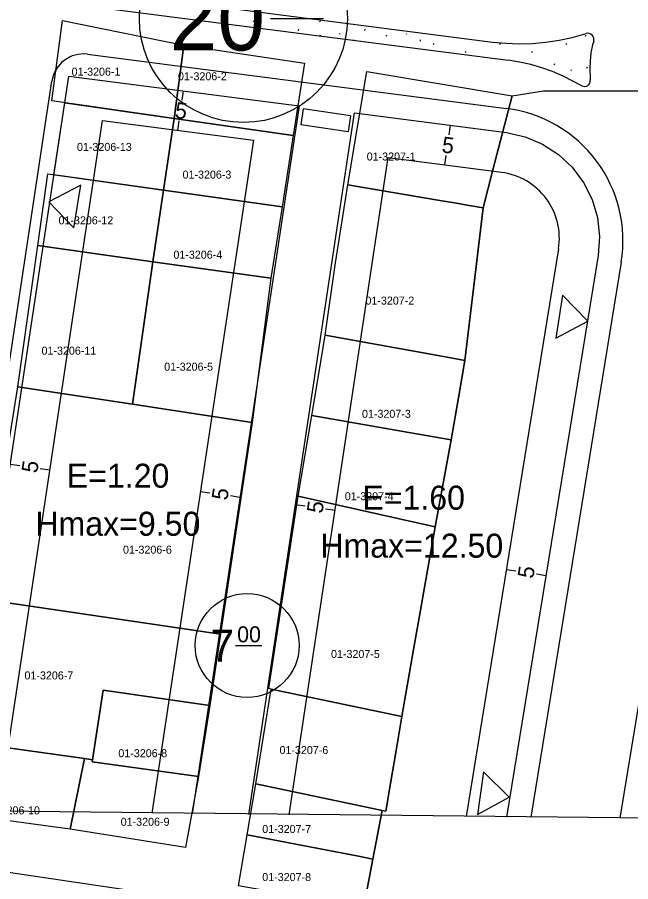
# Model space of a CAD drawing. Extents: x 419396 to 421519, y 4453567 to 4456767.
# Drawn here: x 420549.9 to 420626.6, y 4454304 to 4454412.1 of the extents above; entities that cross this region are included whole.
import ezdxf

# ---------------------------------------------------------------- set-up
doc = ezdxf.new("R2010")
doc.units = 0
for name, color, linetype in [('0_KADASTRO', 7, 'Continuous'), ('Level 16', 7, 'Continuous'), ('Level 20', 7, 'Continuous'), ('Level 28', 7, 'Continuous'), ('Level 29', 7, 'Continuous'), ('Level 30', 7, 'Continuous'), ('Level 41', 7, 'Continuous'), ('Level 53', 7, 'Continuous'), ('Level 58', 7, 'Continuous'), ('Level 62', 7, 'Continuous'), ('Y_Lejant', 7, 'Continuous')]:
    doc.layers.add(name, color=color, linetype=linetype)

msp = doc.modelspace()

# ---------------------------------------------------------------- linework, layer by layer
at = {"layer": '0_KADASTRO'}
for points in [[(420554.24, 4454401.63), (420555.55, 4454411.66), (420570.72, 4454408.61), (420569.54, 4454399.44)], [(420569.54, 4454399.44), (420570.72, 4454408.61), (420585.81, 4454406.34), (420584.41, 4454397.3)], [(420591.24, 4454391.12), (420593.59, 4454405.32), (420611.76, 4454402.27), (420609.35, 4454393.01), (420608.11, 4454388.27), (420606.14, 4454388.61), (420604.8, 4454388.83), (420602.48, 4454389.21)], [(420554.49, 4454392.39), (420555.86, 4454401.4), (420569.54, 4454399.44), (420568.2, 4454390.46)], [(420568.2, 4454390.46), (420569.54, 4454399.44), (420584.41, 4454397.3), (420583.01, 4454388.38)], [(420552.47, 4454383.55), (420553.75, 4454392.5), (420568.2, 4454390.46), (420566.85, 4454381.5)], [(420566.85, 4454381.5), (420568.2, 4454390.46), (420583.01, 4454388.38), (420581.6, 4454379.48)], [(420588.39, 4454372.34), (420589.7, 4454381.4), (420591.24, 4454391.12), (420602.48, 4454389.21), (420604.8, 4454388.83), (420606.14, 4454388.61), (420608.11, 4454388.27), (420606.95, 4454378.51), (420605.84, 4454369.19), (420603.65, 4454369.58), (420601.78, 4454369.92)], [(420549.99, 4454365.88), (420552.47, 4454383.55), (420566.85, 4454381.5), (420564.3, 4454363.71)], [(420564.3, 4454363.71), (420566.85, 4454381.5), (420581.6, 4454379.48), (420579.28, 4454361.42)], [(420586.72, 4454362.33), (420587.88, 4454369.26), (420588.39, 4454372.34), (420601.78, 4454369.92), (420603.65, 4454369.58), (420605.84, 4454369.19), (420605.08, 4454364.75), (420604.13, 4454359.27), (420599.81, 4454360.03)], [(420545.88, 4454339.32), (420548.57, 4454357.03), (420549.99, 4454365.88), (420564.3, 4454363.71), (420579.28, 4454361.42), (420575.3, 4454334.97)], [(420585.01, 4454352.21), (420586.72, 4454362.33), (420599.81, 4454360.03), (420604.13, 4454359.27), (420602.12, 4454348.41), (420597.46, 4454349.45)], [(420581.36, 4454328.17), (420585.01, 4454352.21), (420597.46, 4454349.45), (420602.12, 4454348.41), (420600.05, 4454336.58), (420599.44, 4454333.06), (420597.98, 4454324.68), (420581.63, 4454328.11)], [(420543.95, 4454321.44), (420545.88, 4454339.32), (420575.3, 4454334.97), (420573.98, 4454326.07), (420560.65, 4454327.96), (420559.3, 4454319.29), (420558.31, 4454319.44)], [(420559.26, 4454319.02), (420559.3, 4454319.29), (420560.65, 4454327.96), (420573.98, 4454326.07), (420572.58, 4454317.17)], [(420579.72, 4454316.28), (420581.63, 4454328.11), (420597.98, 4454324.68), (420597.26, 4454320.45), (420596.55, 4454316.31), (420595.96, 4454312.86), (420595.5, 4454312.96), (420593.55, 4454313.37)], [(420542.37, 4454312.53), (420543.95, 4454321.44), (420558.31, 4454319.44), (420556.51, 4454310.61)], [(420556.51, 4454310.61), (420558.31, 4454319.44), (420559.3, 4454319.29), (420559.26, 4454319.02), (420572.58, 4454317.17), (420570.94, 4454308.31)], [(420578.63, 4454309.91), (420579.72, 4454316.28), (420593.55, 4454313.37), (420595.5, 4454312.96), (420594.34, 4454306.87), (420592.55, 4454307.22)], [(420577.54, 4454303.54), (420578.63, 4454309.91), (420592.55, 4454307.22), (420594.34, 4454306.87), (420593.18, 4454300.75), (420591.6, 4454301.04)], [(420539.38, 4454297.51), (420540.9, 4454306.39), (420569.61, 4454302.15), (420568.22, 4454293.26), (420562.81, 4454294.18), (420555.36, 4454295.46), (420554.37, 4454295.62), (420553.37, 4454295.8), (420541.97, 4454297.2)]]:
    msp.add_lwpolyline(points, close=True, dxfattribs=at)
msp.add_lwpolyline([(420593.18, 4454300.75), (420594.34, 4454306.87), (420595.5, 4454312.96), (420595.96, 4454312.86), (420596.55, 4454316.31), (420597.26, 4454320.45), (420597.98, 4454324.68), (420599.44, 4454333.06), (420600.05, 4454336.58), (420602.12, 4454348.41), (420604.13, 4454359.27), (420605.08, 4454364.75), (420605.84, 4454369.19), (420606.95, 4454378.51), (420608.11, 4454388.27), (420609.35, 4454393.01), (420611.76, 4454402.27), (420615.67, 4454402.88), (420653.59, 4454402.87)], dxfattribs=at)
at = {"layer": 'Level 16'}
for p, q in [((420557.85, 4454391.11), (420553.86, 4454389.02)), ((420556.98, 4454385.78), (420557.85, 4454391.11)), ((420553.86, 4454389.02), (420556.98, 4454385.78)), ((420618.05, 4454377.33), (420617.21, 4454371.99)), ((420621.19, 4454374.1), (420618.05, 4454377.33)), ((420617.21, 4454371.99), (420621.19, 4454374.1)), ((420608.17, 4454317.79), (420607.42, 4454312.45)), ((420611.36, 4454314.62), (420608.17, 4454317.79)), ((420607.42, 4454312.45), (420611.36, 4454314.62))]:
    msp.add_line(p, q, dxfattribs=at)
at = {"layer": 'Level 20'}
for p, q in [((420570.64, 4454402.9), (420570.48, 4454401.71)), ((420547.54, 4454312.79), (420560.57, 4454399.16)), ((420560.57, 4454399.16), (420579.42, 4454396.72)), ((420569.99, 4454397.94), (420570.15, 4454399.13)), ((420603.99, 4454398.58), (420603.83, 4454397.39)), ((420579.42, 4454396.72), (420566.73, 4454312.59)), ((420583.89, 4454312.41), (420596.28, 4454394.54)), ((420596.28, 4454394.54), (420610.41, 4454392.71)), ((420603.35, 4454393.62), (420603.5, 4454394.81)), ((420617.55, 4454383.13), (420606, 4454312.18)), ((420549.04, 4454356.22), (420550.22, 4454356.04)), ((420553.98, 4454355.47), (420552.79, 4454355.65)), ((420572.79, 4454352.81), (420573.98, 4454352.63)), ((420577.74, 4454352.07), (420576.55, 4454352.25)), ((420584.68, 4454351.18), (420585.87, 4454351)), ((420589.63, 4454350.43), (420588.44, 4454350.61)), ((420611.03, 4454343.07), (420612.21, 4454342.88)), ((420615.97, 4454342.27), (420614.78, 4454342.46))]:
    msp.add_line(p, q, dxfattribs=at)
msp.add_arc((420609.34, 4454384.46), 8.31, 350.7564, 82.6282, dxfattribs=at)
at = {"layer": 'Level 28'}
for p, q in [((420585.12, 4454401.02), (420571.77, 4454312.54)), ((420578.84, 4454312.46), (420592.07, 4454400.12))]:
    msp.add_line(p, q, dxfattribs=at)
at = {"layer": 'Level 29'}
for p, q in [((420542.49, 4454312.84), (420556.36, 4454404.74)), ((420556.36, 4454404.74), (420585.12, 4454401.02)), ((420592.07, 4454400.12), (420611.05, 4454397.67)), ((420611.05, 4454397.67), (420613.36, 4454397.15)), ((420613.36, 4454397.15), (420615.55, 4454396.24)), ((420615.55, 4454396.24), (420617.54, 4454394.95)), ((420617.54, 4454394.95), (420619.27, 4454393.33)), ((420619.27, 4454393.33), (420620.68, 4454391.44)), ((420620.68, 4454391.44), (420621.74, 4454389.32)), ((420621.74, 4454389.32), (420622.4, 4454387.04)), ((420622.4, 4454387.04), (420622.65, 4454384.69)), ((420622.65, 4454384.69), (420622.48, 4454382.32)), ((420622.48, 4454382.32), (420611.06, 4454312.12))]:
    msp.add_line(p, q, dxfattribs=at)
at = {"layer": 'Level 41'}
for p, q in [((420579.39, 4454411.64), (420579.46, 4454411.53)), ((420587.68, 4454411.64), (420587.75, 4454411.53)), ((420585.04, 4454410.45), (420585.11, 4454410.61)), ((420587.75, 4454409.76), (420587.81, 4454409.88)), ((420590.2, 4454410.06), (420590.27, 4454409.96)), ((420593.33, 4454410.45), (420593.4, 4454410.61)), ((420596.03, 4454409.72), (420596.1, 4454409.88)), ((420598.5, 4454410.06), (420598.57, 4454409.96)), ((420620.91, 4454409.72), (420620.98, 4454409.88)), ((420591.96, 4454409.27), (420591.97, 4454409.21)), ((420600.25, 4454409.27), (420600.27, 4454409.11)), ((420601.88, 4454408.8), (420601.95, 4454408.7)), ((420610.18, 4454408.8), (420610.25, 4454408.7)), ((420618.47, 4454408.8), (420618.54, 4454408.7)), ((420605.94, 4454407.66), (420606.01, 4454407.82)), ((420614.23, 4454407.66), (420614.3, 4454407.82)), ((420617, 4454406.13), (420617.07, 4454406.29)), ((420619.1, 4454405.51), (420619.17, 4454405.41)), ((420621.09, 4454405.72), (420621.16, 4454405.88))]:
    msp.add_line(p, q, dxfattribs=at)
at = {"layer": 'Level 53'}
for p, q in [((420585.64, 4454400.62), (420585.35, 4454398.65)), ((420591.57, 4454399.75), (420585.64, 4454400.62)), ((420591.57, 4454399.75), (420591.28, 4454397.77)), ((420591.28, 4454397.77), (420585.35, 4454398.65))]:
    msp.add_line(p, q, dxfattribs=at)
at = {"layer": 'Level 58'}
for p, q in [((420581.57, 4454411.93), (420588.17, 4454411.93)), ((420577.19, 4454333.56), (420580.49, 4454333.56))]:
    msp.add_line(p, q, dxfattribs=at)
for centre, radius in [((420578.17, 4454411.93), 13), ((420578.64, 4454333.56), 6.5)]:
    msp.add_circle(centre, radius, dxfattribs=at)
at = {"layer": 'Level 62'}
for p, q in [((420450.41, 4454429.54), (420609.29, 4454408.99)), ((420466.6, 4454425.43), (420611.27, 4454406.71)), ((420619.25, 4454409.56), (420620.99, 4454410.05)), ((420609.29, 4454408.99), (420610.95, 4454408.83)), ((420610.95, 4454408.83), (420612.62, 4454408.77)), ((420612.62, 4454408.77), (420614.3, 4454408.81)), ((420614.3, 4454408.81), (420615.96, 4454408.96)), ((420615.96, 4454408.96), (420617.62, 4454409.21)), ((420617.62, 4454409.21), (420619.25, 4454409.56)), ((420621.8, 4454408.63), (420621.6, 4454407.62)), ((420621.94, 4454409.11), (420621.8, 4454408.63)), ((420558.7, 4454407.47), (420611.06, 4454400.69)), ((420621.6, 4454407.62), (420621.48, 4454406.61)), ((420612.68, 4454406.49), (420611.27, 4454406.71)), ((420614.08, 4454406.17), (420612.68, 4454406.49)), ((420621.48, 4454406.61), (420621.44, 4454405.58)), ((420615.45, 4454405.77), (420614.08, 4454406.17)), ((420616.79, 4454405.29), (420615.45, 4454405.77)), ((420618.11, 4454404.72), (420616.79, 4454405.29)), ((420621.44, 4454405.58), (420621.48, 4454404.56)), ((420620.47, 4454403.51), (420618.11, 4454404.72)), ((420621.48, 4454404.56), (420621.51, 4454404.24)), ((420540.47, 4454312.87), (420554.24, 4454404.1)), ((420636.73, 4454382.71), (420625.22, 4454311.97)), ((420625.38, 4454381.47), (420614.09, 4454312.09))]:
    msp.add_line(p, q, dxfattribs=at)
for centre, radius, start, end in [((420621.2, 4454409.32), 0.768, 344.0936, 105.757), ((420558.19, 4454403.5), 4, 82.6282, 171.4204), ((420620.8, 4454404.16), 0.721, 243.02, 6.7411), ((420608.92, 4454384.15), 16.68, 350.7564, 82.6282)]:
    msp.add_arc(centre, radius, start, end, dxfattribs=at)
at = {"layer": 'Y_Lejant'}
msp.add_lwpolyline([(420209.76, 4455704.6), (421518.56, 4455690.86), (421518.56, 4454302.65), (420195.09, 4454316.54)], close=True, dxfattribs=at)

# ---------------------------------------------------------------- texts
at = {"layer": '0_KADASTRO'}
for s, p in [('01-3206-1', (420556.71, 4454404.78)), ('01-3206-2', (420570, 4454404.21)), ('01-3206-13', (420557.38, 4454395.38)), ('01-3207-1', (420593.58, 4454394.18)), ('01-3206-3', (420570.57, 4454391.92)), ('01-3206-12', (420555.07, 4454386.2)), ('01-3206-4', (420569.43, 4454381.91)), ('01-3207-2', (420593.42, 4454376.17)), ('01-3206-11', (420552.95, 4454369.91)), ('01-3206-5', (420568.28, 4454367.91)), ('01-3207-3', (420592.99, 4454362.02)), ('01-3207-4', (420590.84, 4454351.72)), ('01-3206-6', (420563.13, 4454345.04)), ('01-3207-5', (420589.12, 4454332)), ('01-3206-7', (420550.82, 4454329.32)), ('01-3206-8', (420562.55, 4454319.6)), ('01-3207-6', (420582.68, 4454319.99)), ('01-3206-10', (420545.91, 4454312.46)), ('01-3206-9', (420562.84, 4454311.03)), ('01-3207-7', (420580.53, 4454310.13)), ('01-3207-8', (420580.53, 4454304.12))]:
    msp.add_text(s, height=1, dxfattribs=at).set_placement(p)
at = {"layer": 'Level 20'}
for rotation, p in [(352.6282, (420569.53, 4454399.51)), (352.6282, (420602.88, 4454395.2)), (81.4204, (420552.4, 4454355.04)), (81.4204, (420576.16, 4454351.63)), (81.4204, (420588.04, 4454350)), (80.7564, (420614.38, 4454341.85))]:
    msp.add_text('5', height=2, rotation=rotation, dxfattribs=at).set_placement(p)
at = {"layer": 'Level 30'}
for s, p in [('E=1.20', (420556.1, 4454353.28)), ('E=1.60', (420593.03, 4454350.54)), ('Hmax=9.50', (420552.17, 4454347.28)), ('Hmax=12.50', (420587.78, 4454344.54))]:
    msp.add_text(s, height=3, dxfattribs=at).set_placement(p)
at = {"layer": 'Level 58'}
for s, height, p in [('20', 7.993, (420568.98, 4454407.94)), ('7', 4, (420574.04, 4454331.56)), ('00', 1.998, (420577.39, 4454333.96))]:
    msp.add_text(s, height=height, dxfattribs=at).set_placement(p)

doc.saveas('drawing.dxf')
